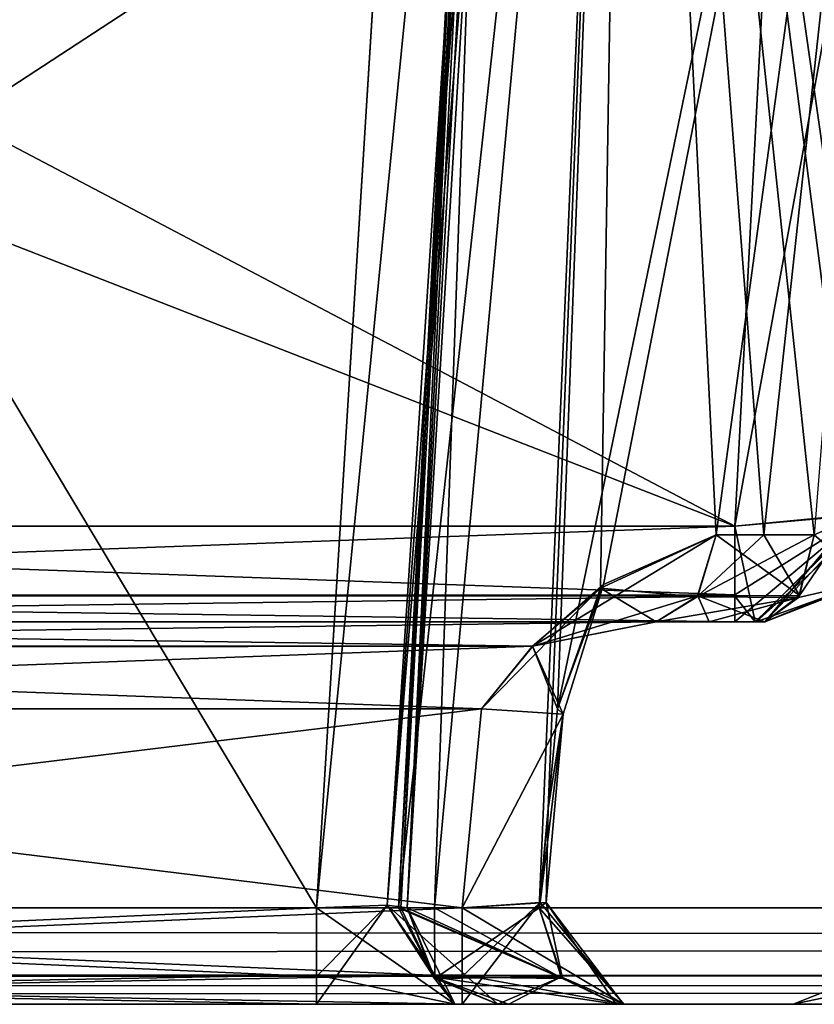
# Model space of a CAD drawing. Header units: inches. Extents: x -9.1 to 9.1, y -1.6 to 4.3.
# Tile 415 of 656: x -2.412 to -2.152, y -1.605 to -1.283. Entities that reach past the tile are written whole.
import ezdxf

# ---------------------------------------------------------------- set-up
doc = ezdxf.new("R2010")
doc.units = ezdxf.units.IN
doc.header["$LTSCALE"] = 65.185185
doc.header["$MEASUREMENT"] = 0
for name, color, linetype in [('2242', 7, 'CONTINUOUS'), ('2359', 7, 'CONTINUOUS'), ('2374', 7, 'CONTINUOUS'), ('2387', 7, 'CONTINUOUS'), ('2388', 7, 'CONTINUOUS'), ('2389', 7, 'CONTINUOUS'), ('2423', 7, 'CONTINUOUS'), ('2424', 7, 'CONTINUOUS'), ('2500', 7, 'CONTINUOUS'), ('2501', 7, 'CONTINUOUS'), ('2605', 7, 'CONTINUOUS'), ('2618', 7, 'CONTINUOUS'), ('2714', 7, 'CONTINUOUS'), ('2715', 7, 'CONTINUOUS'), ('2739', 7, 'CONTINUOUS'), ('2771', 7, 'CONTINUOUS'), ('2786', 7, 'CONTINUOUS'), ('2787', 7, 'CONTINUOUS'), ('2788', 7, 'CONTINUOUS'), ('2789', 7, 'CONTINUOUS'), ('2791', 7, 'CONTINUOUS'), ('2792', 7, 'CONTINUOUS'), ('2793', 7, 'CONTINUOUS'), ('2794', 7, 'CONTINUOUS'), ('2795', 7, 'CONTINUOUS'), ('2796', 7, 'CONTINUOUS'), ('2797', 7, 'CONTINUOUS'), ('3121', 7, 'CONTINUOUS'), ('3179', 7, 'CONTINUOUS'), ('3477', 7, 'CONTINUOUS'), ('3539', 7, 'CONTINUOUS'), ('4427', 7, 'CONTINUOUS'), ('8680', 7, 'CONTINUOUS'), ('8705', 7, 'CONTINUOUS'), ('8706', 7, 'CONTINUOUS'), ('8707', 7, 'CONTINUOUS'), ('8708', 7, 'CONTINUOUS'), ('8731', 7, 'CONTINUOUS'), ('8732', 7, 'CONTINUOUS'), ('8733', 7, 'CONTINUOUS'), ('8734', 7, 'CONTINUOUS'), ('8735', 7, 'CONTINUOUS'), ('8736', 7, 'CONTINUOUS'), ('8737', 7, 'CONTINUOUS'), ('8738', 7, 'CONTINUOUS'), ('8739', 7, 'CONTINUOUS'), ('8740', 7, 'CONTINUOUS'), ('8741', 7, 'CONTINUOUS'), ('9780', 7, 'CONTINUOUS')]:
    doc.layers.add(name, color=color, linetype=linetype)

msp = doc.modelspace()

# ---------------------------------------------------------------- linework, layer by layer
at = {"layer": '2242', "linetype": 'Continuous'}
for points in [[(-3.12257, -0.63817, 4.57874), (8.57837, -1.57343, 4.62775), (-3.08276, -0.62178, 4.57788), (-3.12257, -0.63817, 4.57874)], [(-3.08276, -0.62178, 4.57788), (8.57837, -1.57343, 4.62775), (-2.87743, -0.63817, 4.57874), (-3.08276, -0.62178, 4.57788)], [(-8.57837, -1.57343, 4.62775), (8.57837, -1.57343, 4.62775), (-8.52935, -0.63817, 4.57874), (-8.57837, -1.57343, 4.62775)], [(-8.52935, -0.63817, 4.57874), (8.57837, -1.57343, 4.62775), (-7.12257, -0.63817, 4.57874), (-8.52935, -0.63817, 4.57874)], [(-7.12257, -0.63817, 4.57874), (8.57837, -1.57343, 4.62775), (-6.87743, -0.63817, 4.57874), (-7.12257, -0.63817, 4.57874)], [(-6.87743, -0.63817, 4.57874), (8.57837, -1.57343, 4.62775), (-6.10626, -0.63866, 4.57876), (-6.87743, -0.63817, 4.57874)], [(-6.10626, -0.63866, 4.57876), (8.57837, -1.57343, 4.62775), (-5.89369, -0.63806, 4.57873), (-6.10626, -0.63866, 4.57876)], [(-5.89369, -0.63806, 4.57873), (8.57837, -1.57343, 4.62775), (-5.12257, -0.63817, 4.57874), (-5.89369, -0.63806, 4.57873)], [(-5.12257, -0.63817, 4.57874), (8.57837, -1.57343, 4.62775), (-4.87743, -0.63817, 4.57874), (-5.12257, -0.63817, 4.57874)], [(-4.87743, -0.63817, 4.57874), (8.57837, -1.57343, 4.62775), (-4.1063, -0.63817, 4.57874), (-4.87743, -0.63817, 4.57874)], [(-4.1063, -0.63817, 4.57874), (8.57837, -1.57343, 4.62775), (-3.89369, -0.63806, 4.57873), (-4.1063, -0.63817, 4.57874)], [(-3.89369, -0.63806, 4.57873), (8.57837, -1.57343, 4.62775), (-3.12257, -0.63817, 4.57874), (-3.89369, -0.63806, 4.57873)], [(-2.87743, -0.63817, 4.57874), (8.57837, -1.57343, 4.62775), (-2.1063, -0.63817, 4.57874), (-2.87743, -0.63817, 4.57874)]]:
    msp.add_3dface(points, dxfattribs=at)
at = {"layer": '2359', "linetype": 'Continuous'}
for points in [[(-2.2928, -1.2257, 4.44447), (-2.31449, -1.57343, 4.42625), (-2.8742, -0.63817, 4.47526), (-2.2928, -1.2257, 4.44447)], [(-2.8742, -0.63817, 4.47526), (-2.31449, -1.57343, 4.42625), (-2.82519, -1.57343, 4.42625), (-2.8742, -0.63817, 4.47526)]]:
    msp.add_3dface(points, dxfattribs=at)
at = {"layer": '2374', "linetype": 'Continuous'}
for points in [[(-2.31449, -1.57343, 4.42625), (-2.31451, -1.59595, 4.43473), (-2.82519, -1.57343, 4.42625), (-2.31449, -1.57343, 4.42625)], [(-2.82519, -1.57343, 4.42625), (-2.31451, -1.59595, 4.43473), (-2.82519, -1.59535, 4.43416), (-2.82519, -1.57343, 4.42625)], [(-2.31452, -1.605, 4.45621), (-2.82518, -1.605, 4.45621), (-2.82519, -1.59535, 4.43416), (-2.31452, -1.605, 4.45621)], [(-2.31451, -1.59595, 4.43473), (-2.31452, -1.605, 4.45621), (-2.82519, -1.59535, 4.43416), (-2.31451, -1.59595, 4.43473)]]:
    msp.add_3dface(points, dxfattribs=at)
at = {"layer": '2387', "linetype": 'Continuous'}
for points in [[(-2.2914, -1.57261, 4.41548), (-2.31449, -1.57343, 4.42625), (-2.24615, -0.88448, 4.45084), (-2.2914, -1.57261, 4.41548)], [(-2.24615, -0.88448, 4.45084), (-2.31449, -1.57343, 4.42625), (-2.2928, -1.2257, 4.44447), (-2.24615, -0.88448, 4.45084)], [(-2.241, -0.88343, 4.42389), (-2.26345, -1.22505, 4.40829), (-2.2914, -1.57261, 4.41548), (-2.241, -0.88343, 4.42389)], [(-2.241, -0.88343, 4.42389), (-2.2914, -1.57261, 4.41548), (-2.24615, -0.88448, 4.45084), (-2.241, -0.88343, 4.42389)], [(-2.26345, -1.22505, 4.40829), (-2.28484, -1.57343, 4.39211), (-2.2914, -1.57261, 4.41548), (-2.26345, -1.22505, 4.40829)]]:
    msp.add_3dface(points, dxfattribs=at)
at = {"layer": '2388', "linetype": 'Continuous'}
for points in [[(-2.26926, -1.605, 4.4356), (-2.31452, -1.605, 4.45621), (-2.2914, -1.57261, 4.41548), (-2.26926, -1.605, 4.4356)], [(-2.31452, -1.605, 4.45621), (-2.31451, -1.59595, 4.43473), (-2.2914, -1.57261, 4.41548), (-2.31452, -1.605, 4.45621)], [(-2.31451, -1.59595, 4.43473), (-2.31449, -1.57343, 4.42625), (-2.2914, -1.57261, 4.41548), (-2.31451, -1.59595, 4.43473)], [(-2.28484, -1.57343, 4.39211), (-2.26926, -1.605, 4.4356), (-2.2914, -1.57261, 4.41548), (-2.28484, -1.57343, 4.39211)], [(-2.26926, -1.605, 4.4356), (-2.28484, -1.57343, 4.39211), (-2.27639, -1.596, 4.39092), (-2.26926, -1.605, 4.4356)], [(-2.25518, -1.605, 4.38791), (-2.26926, -1.605, 4.4356), (-2.27639, -1.596, 4.39092), (-2.25518, -1.605, 4.38791)]]:
    msp.add_3dface(points, dxfattribs=at)
at = {"layer": '2389', "linetype": 'Continuous'}
for points in [[(-8.57831, -1.605, -4.59779), (8.57828, -1.605, -4.59779), (-5.99933, -1.605, -4.51066), (-8.57831, -1.605, -4.59779)], [(8.57828, -1.605, 4.59779), (-8.57831, -1.605, 4.59779), (5.99933, -1.605, 4.51066), (8.57828, -1.605, 4.59779)], [(5.99933, -1.605, 4.51066), (-8.57831, -1.605, 4.59779), (1.99933, -1.605, 4.51066), (5.99933, -1.605, 4.51066)], [(1.99933, -1.605, 4.51066), (-8.57831, -1.605, 4.59779), (-2.00067, -1.605, 4.51066), (1.99933, -1.605, 4.51066)], [(-2.00067, -1.605, 4.51066), (-8.57831, -1.605, 4.59779), (-2.31452, -1.605, 4.45621), (-2.00067, -1.605, 4.51066)], [(-2.31452, -1.605, 4.45621), (-8.57831, -1.605, 4.59779), (-2.82518, -1.605, 4.45621), (-2.31452, -1.605, 4.45621)], [(-5.99933, -1.605, -4.51066), (8.57828, -1.605, -4.59779), (-1.99933, -1.605, -4.51066), (-5.99933, -1.605, -4.51066)], [(-5.99933, -1.605, -4.51066), (-1.99933, -1.605, -4.51066), (-5.68548, -1.605, -4.45621), (-5.99933, -1.605, -4.51066)], [(-5.68548, -1.605, -4.45621), (-1.99933, -1.605, -4.51066), (-5.17482, -1.605, -4.45621), (-5.68548, -1.605, -4.45621)], [(-5.17482, -1.605, -4.45621), (-1.99933, -1.605, -4.51066), (-4.82518, -1.605, -4.45621), (-5.17482, -1.605, -4.45621)], [(-4.82518, -1.605, -4.45621), (-1.99933, -1.605, -4.51066), (-4.15532, -1.605, -4.45621), (-4.82518, -1.605, -4.45621)], [(-4.15532, -1.605, -4.45621), (-1.99933, -1.605, -4.51066), (-3.84468, -1.605, -4.45621), (-4.15532, -1.605, -4.45621)], [(-3.84468, -1.605, -4.45621), (-1.99933, -1.605, -4.51066), (-3.17482, -1.605, -4.45621), (-3.84468, -1.605, -4.45621)], [(-3.17482, -1.605, -4.45621), (-1.99933, -1.605, -4.51066), (-3.13242, -1.605, -4.43865), (-3.17482, -1.605, -4.45621)], [(-3.13242, -1.605, -4.43865), (-1.99933, -1.605, -4.51066), (-2.82518, -1.605, -4.45621), (-3.13242, -1.605, -4.43865)], [(-2.82518, -1.605, -4.45621), (-1.99933, -1.605, -4.51066), (-2.31452, -1.605, -4.45621), (-2.82518, -1.605, -4.45621)], [(-2.26689, -1.605, 4.1199), (-2.79522, -1.605, 4.1199), (-2.26689, -1.605, -4.1199), (-2.26689, -1.605, 4.1199)], [(-2.79522, -1.605, 4.1199), (-2.79522, -1.605, -4.1199), (-2.26689, -1.605, -4.1199), (-2.79522, -1.605, 4.1199)], [(-2.31452, -1.605, -4.45621), (-1.99933, -1.605, -4.51066), (-2.26926, -1.605, -4.4356), (-2.31452, -1.605, -4.45621)], [(-2.26926, -1.605, 4.4356), (-2.00067, -1.605, 4.51066), (-2.31452, -1.605, 4.45621), (-2.26926, -1.605, 4.4356)], [(-2.26926, -1.605, -4.4356), (-1.99933, -1.605, -4.51066), (-2.25518, -1.605, -4.38791), (-2.26926, -1.605, -4.4356)], [(-2.15871, -1.605, 4.352), (-2.00067, -1.605, 4.51066), (-2.26926, -1.605, 4.4356), (-2.15871, -1.605, 4.352)], [(-2.25518, -1.605, 4.38791), (-2.15871, -1.605, 4.352), (-2.26926, -1.605, 4.4356), (-2.25518, -1.605, 4.38791)], [(-2.21413, -1.605, 4.1512), (-2.26689, -1.605, 4.1199), (-2.21406, -1.605, -4.15134), (-2.21413, -1.605, 4.1512)], [(-2.21406, -1.605, -4.15134), (-2.26689, -1.605, 4.1199), (-2.26689, -1.605, -4.1199), (-2.21406, -1.605, -4.15134)], [(-2.25518, -1.605, -4.38791), (-1.99933, -1.605, -4.51066), (-2.25165, -1.605, -4.29664), (-2.25518, -1.605, -4.38791)], [(-2.21654, -1.605, 4.2123), (-2.15871, -1.605, 4.352), (-2.25518, -1.605, 4.38791), (-2.21654, -1.605, 4.2123)], [(-2.25169, -1.605, 4.29681), (-2.21654, -1.605, 4.2123), (-2.25518, -1.605, 4.38791), (-2.25169, -1.605, 4.29681)], [(-1.99933, -1.605, -4.51066), (-2.15871, -1.605, -4.352), (-2.25165, -1.605, -4.29664), (-1.99933, -1.605, -4.51066)], [(-2.25165, -1.605, -4.29664), (-2.15871, -1.605, -4.352), (-2.21654, -1.605, -4.2123), (-2.25165, -1.605, -4.29664)], [(-2.21654, -1.605, -4.2123), (-2.15871, -1.605, -4.352), (-2.21406, -1.605, -4.15134), (-2.21654, -1.605, -4.2123)], [(-2.21413, -1.605, 4.1512), (-2.15871, -1.605, 4.352), (-2.21654, -1.605, 4.2123), (-2.21413, -1.605, 4.1512)], [(-2.15871, -1.605, -4.352), (-2.15871, -1.605, 4.352), (-2.21413, -1.605, 4.1512), (-2.15871, -1.605, -4.352)], [(-2.15871, -1.605, -4.352), (-2.21413, -1.605, 4.1512), (-2.21406, -1.605, -4.15134), (-2.15871, -1.605, -4.352)], [(-2.15871, -1.605, -4.352), (-2.00067, -1.605, -4.19334), (-2.15871, -1.605, 4.352), (-2.15871, -1.605, -4.352)], [(-2.15871, -1.605, 4.352), (-2.00067, -1.605, -4.19334), (-1.99933, -1.605, 4.19334), (-2.15871, -1.605, 4.352)]]:
    msp.add_3dface(points, dxfattribs=at)
at = {"layer": '2423', "linetype": 'Continuous'}
msp.add_3dface([(-2.15871, -1.605, -4.352), (-1.99933, -1.605, -4.51066), (-2.13806, -1.59676, -4.352), (-2.15871, -1.605, -4.352)], dxfattribs=at)
at = {"layer": '2424', "linetype": 'Continuous'}
for points in [[(-2.00067, -1.605, -4.19334), (-2.15871, -1.605, -4.352), (-2.0228, -1.57657, -4.22528), (-2.00067, -1.605, -4.19334)], [(-2.15871, -1.605, -4.352), (-2.13806, -1.59676, -4.352), (-2.0228, -1.57657, -4.22528), (-2.15871, -1.605, -4.352)]]:
    msp.add_3dface(points, dxfattribs=at)
at = {"layer": '2500', "linetype": 'Continuous'}
for points in [[(-2.00067, -1.605, 4.51066), (-2.15871, -1.605, 4.352), (-2.0228, -1.57657, 4.47872), (-2.00067, -1.605, 4.51066)], [(-2.0228, -1.57657, 4.47872), (-2.15871, -1.605, 4.352), (-2.13806, -1.59676, 4.352), (-2.0228, -1.57657, 4.47872)]]:
    msp.add_3dface(points, dxfattribs=at)
at = {"layer": '2501', "linetype": 'Continuous'}
msp.add_3dface([(-2.15871, -1.605, 4.352), (-1.99933, -1.605, 4.19334), (-2.13806, -1.59676, 4.352), (-2.15871, -1.605, 4.352)], dxfattribs=at)
at = {"layer": '2605', "linetype": 'Continuous'}
for points in [[(-2.8742, -0.63817, -4.47526), (-2.82519, -1.57343, -4.42625), (-2.1063, -0.63817, -4.47526), (-2.8742, -0.63817, -4.47526)], [(-2.1063, -0.63817, -4.47526), (-2.82519, -1.57343, -4.42625), (-2.2518, -0.84517, -4.46441), (-2.1063, -0.63817, -4.47526)], [(-2.82519, -1.57343, -4.42625), (-2.26973, -0.88351, -4.4624), (-2.2518, -0.84517, -4.46441), (-2.82519, -1.57343, -4.42625)], [(-2.82519, -1.57343, -4.42625), (-2.29278, -1.22575, -4.44447), (-2.26973, -0.88351, -4.4624), (-2.82519, -1.57343, -4.42625)], [(-2.82519, -1.57343, -4.42625), (-2.31451, -1.57343, -4.42625), (-2.29278, -1.22575, -4.44447), (-2.82519, -1.57343, -4.42625)]]:
    msp.add_3dface(points, dxfattribs=at)
at = {"layer": '2618', "linetype": 'Continuous'}
for points in [[(-1.8937, -0.63817, -4.57874), (-8.57837, -1.57343, -4.62775), (-1.93714, -0.6183, -4.5777), (-1.8937, -0.63817, -4.57874)], [(-1.93714, -0.6183, -4.5777), (-8.57837, -1.57343, -4.62775), (-2.10631, -0.63806, -4.57873), (-1.93714, -0.6183, -4.5777)], [(3.12257, -0.63817, -4.57874), (-8.57837, -1.57343, -4.62775), (3.08276, -0.62178, -4.57788), (3.12257, -0.63817, -4.57874)], [(3.08276, -0.62178, -4.57788), (-8.57837, -1.57343, -4.62775), (2.87743, -0.63817, -4.57874), (3.08276, -0.62178, -4.57788)], [(6.1063, -0.63817, -4.57874), (-8.57837, -1.57343, -4.62775), (5.89369, -0.63806, -4.57873), (6.1063, -0.63817, -4.57874)], [(5.89369, -0.63806, -4.57873), (-8.57837, -1.57343, -4.62775), (5.12257, -0.63817, -4.57874), (5.89369, -0.63806, -4.57873)], [(4.1063, -0.63817, -4.57874), (-8.57837, -1.57343, -4.62775), (3.89369, -0.63806, -4.57873), (4.1063, -0.63817, -4.57874)], [(3.89369, -0.63806, -4.57873), (-8.57837, -1.57343, -4.62775), (3.12257, -0.63817, -4.57874), (3.89369, -0.63806, -4.57873)], [(2.1063, -0.63817, -4.57874), (-8.57837, -1.57343, -4.62775), (1.89369, -0.63806, -4.57873), (2.1063, -0.63817, -4.57874)], [(1.89369, -0.63806, -4.57873), (-8.57837, -1.57343, -4.62775), (-1.8937, -0.63817, -4.57874), (1.89369, -0.63806, -4.57873)], [(-2.10631, -0.63806, -4.57873), (-8.57837, -1.57343, -4.62775), (-2.87743, -0.63817, -4.57874), (-2.10631, -0.63806, -4.57873)], [(8.57837, -1.57343, -4.62775), (-8.57837, -1.57343, -4.62775), (8.52935, -0.63817, -4.57874), (8.57837, -1.57343, -4.62775)], [(8.52935, -0.63817, -4.57874), (-8.57837, -1.57343, -4.62775), (7.12257, -0.63817, -4.57874), (8.52935, -0.63817, -4.57874)], [(7.12257, -0.63817, -4.57874), (-8.57837, -1.57343, -4.62775), (6.87743, -0.63817, -4.57874), (7.12257, -0.63817, -4.57874)], [(6.87743, -0.63817, -4.57874), (-8.57837, -1.57343, -4.62775), (6.1063, -0.63817, -4.57874), (6.87743, -0.63817, -4.57874)], [(5.12257, -0.63817, -4.57874), (-8.57837, -1.57343, -4.62775), (4.87743, -0.63817, -4.57874), (5.12257, -0.63817, -4.57874)], [(4.87743, -0.63817, -4.57874), (-8.57837, -1.57343, -4.62775), (4.1063, -0.63817, -4.57874), (4.87743, -0.63817, -4.57874)], [(2.87743, -0.63817, -4.57874), (-8.57837, -1.57343, -4.62775), (2.1063, -0.63817, -4.57874), (2.87743, -0.63817, -4.57874)]]:
    msp.add_3dface(points, dxfattribs=at)
at = {"layer": '2714', "linetype": 'Continuous'}
for points in [[(-2.8031, -1.48, 3.86955), (-2.8031, -1.48, 4.11649), (-2.20346, -1.48, 4.11649), (-2.8031, -1.48, 3.86955)], [(-2.18616, -1.48, 4.10259), (-2.8031, -1.48, 3.86955), (-2.20346, -1.48, 4.11649), (-2.18616, -1.48, 4.10259)], [(-2.8031, -1.48, 3.86955), (-2.18616, -1.48, 4.10259), (-2.17772, -1.48, 3.86955), (-2.8031, -1.48, 3.86955)], [(-2.18616, -1.48, 4.10259), (-2.16791, -1.48, 4.08996), (-2.17772, -1.48, 3.86955), (-2.18616, -1.48, 4.10259)], [(-2.17772, -1.48, 3.86955), (-2.16791, -1.48, 4.08996), (-2.17105, -1.48, 3.87237), (-2.17772, -1.48, 3.86955)], [(-2.17105, -1.48, 3.87237), (-2.16791, -1.48, 4.08996), (-2.16791, -1.48, 3.88012), (-2.17105, -1.48, 3.87237)]]:
    msp.add_3dface(points, dxfattribs=at)
at = {"layer": '2715', "linetype": 'Continuous'}
for points in [[(-2.17772, -1.48, -3.86955), (-2.20346, -1.48, -4.11649), (-2.8031, -1.48, -4.11649), (-2.17772, -1.48, -3.86955)], [(-2.8031, -1.48, -3.86955), (-2.17772, -1.48, -3.86955), (-2.8031, -1.48, -4.11649), (-2.8031, -1.48, -3.86955)], [(-2.20346, -1.48, -4.11649), (-2.17772, -1.48, -3.86955), (-2.18616, -1.48, -4.10259), (-2.20346, -1.48, -4.11649)], [(-2.17071, -1.48, -3.87269), (-2.16791, -1.48, -3.88012), (-2.18616, -1.48, -4.10259), (-2.17071, -1.48, -3.87269)], [(-2.18616, -1.48, -4.10259), (-2.16791, -1.48, -3.88012), (-2.16791, -1.48, -4.08996), (-2.18616, -1.48, -4.10259)], [(-2.17772, -1.48, -3.86955), (-2.17071, -1.48, -3.87269), (-2.18616, -1.48, -4.10259), (-2.17772, -1.48, -3.86955)]]:
    msp.add_3dface(points, dxfattribs=at)
at = {"layer": '2739', "linetype": 'Continuous'}
for points in [[(-2.78933, -1.21031, 3.72686), (-2.17772, -1.44873, 3.82319), (-2.77139, -1.13627, 3.69695), (-2.78933, -1.21031, 3.72686)], [(-2.77139, -1.13627, 3.69695), (-2.17772, -1.44873, 3.82319), (-2.16135, -1.13627, 3.69695), (-2.77139, -1.13627, 3.69695)], [(-2.80278, -1.44873, 3.82319), (-2.17772, -1.44873, 3.82319), (-2.78933, -1.21031, 3.72686), (-2.80278, -1.44873, 3.82319)]]:
    msp.add_3dface(points, dxfattribs=at)
at = {"layer": '2771', "linetype": 'Continuous'}
for points in [[(-2.79863, -1.50843, 4.14645), (-2.79523, -1.57343, 4.14986), (-2.26689, -1.57343, 4.14986), (-2.79863, -1.50843, 4.14645)], [(-2.79863, -1.50843, 4.14645), (-2.26689, -1.57343, 4.14986), (-2.26056, -1.50843, 4.14645), (-2.79863, -1.50843, 4.14645)]]:
    msp.add_3dface(points, dxfattribs=at)
at = {"layer": '2786', "linetype": 'Continuous'}
for points in [[(-2.79523, -1.57343, 4.14986), (-2.79523, -1.59595, 4.14137), (-2.26689, -1.57343, 4.14986), (-2.79523, -1.57343, 4.14986)], [(-2.79523, -1.59595, 4.14137), (-2.26689, -1.59535, 4.14194), (-2.26689, -1.57343, 4.14986), (-2.79523, -1.59595, 4.14137)], [(-2.79523, -1.59595, 4.14137), (-2.79522, -1.605, 4.1199), (-2.26689, -1.59535, 4.14194), (-2.79523, -1.59595, 4.14137)], [(-2.79522, -1.605, 4.1199), (-2.26689, -1.605, 4.1199), (-2.26689, -1.59535, 4.14194), (-2.79522, -1.605, 4.1199)]]:
    msp.add_3dface(points, dxfattribs=at)
at = {"layer": '2787', "linetype": 'Continuous'}
for points in [[(-2.26689, -1.57343, 4.14986), (-2.21413, -1.605, 4.1512), (-2.23942, -1.57174, 4.16729), (-2.26689, -1.57343, 4.14986)], [(-2.23406, -1.59657, 4.20099), (-2.24171, -1.57343, 4.19606), (-2.23942, -1.57174, 4.16729), (-2.23406, -1.59657, 4.20099)], [(-2.21413, -1.605, 4.1512), (-2.21654, -1.605, 4.2123), (-2.23942, -1.57174, 4.16729), (-2.21413, -1.605, 4.1512)], [(-2.21654, -1.605, 4.2123), (-2.23406, -1.59657, 4.20099), (-2.23942, -1.57174, 4.16729), (-2.21654, -1.605, 4.2123)], [(-2.26689, -1.59535, 4.14194), (-2.21413, -1.605, 4.1512), (-2.26689, -1.57343, 4.14986), (-2.26689, -1.59535, 4.14194)], [(-2.26689, -1.605, 4.1199), (-2.21413, -1.605, 4.1512), (-2.26689, -1.59535, 4.14194), (-2.26689, -1.605, 4.1199)]]:
    msp.add_3dface(points, dxfattribs=at)
at = {"layer": '2788', "linetype": 'Continuous'}
for points in [[(-2.28765, -1.57343, 4.352), (-2.27593, -1.57343, 4.27071), (-2.23406, -1.59657, 4.20099), (-2.28765, -1.57343, 4.352)], [(-2.28695, -1.57343, 4.3721), (-2.28765, -1.57343, 4.352), (-2.23406, -1.59657, 4.20099), (-2.28695, -1.57343, 4.3721)], [(-2.28484, -1.57343, 4.39211), (-2.28695, -1.57343, 4.3721), (-2.23406, -1.59657, 4.20099), (-2.28484, -1.57343, 4.39211)], [(-2.27639, -1.596, 4.39092), (-2.28484, -1.57343, 4.39211), (-2.23406, -1.59657, 4.20099), (-2.27639, -1.596, 4.39092)], [(-2.27593, -1.57343, 4.27071), (-2.24171, -1.57343, 4.19606), (-2.23406, -1.59657, 4.20099), (-2.27593, -1.57343, 4.27071)], [(-2.21654, -1.605, 4.2123), (-2.25169, -1.605, 4.29681), (-2.27639, -1.596, 4.39092), (-2.21654, -1.605, 4.2123)], [(-2.21654, -1.605, 4.2123), (-2.27639, -1.596, 4.39092), (-2.23406, -1.59657, 4.20099), (-2.21654, -1.605, 4.2123)], [(-2.25169, -1.605, 4.29681), (-2.25518, -1.605, 4.38791), (-2.27639, -1.596, 4.39092), (-2.25169, -1.605, 4.29681)]]:
    msp.add_3dface(points, dxfattribs=at)
at = {"layer": '2789', "linetype": 'Continuous'}
for points in [[(-2.27593, -1.57343, 4.27071), (-2.28765, -1.57343, 4.352), (-2.21216, -0.88343, 4.21696), (-2.27593, -1.57343, 4.27071)], [(-2.21216, -0.88343, 4.21696), (-2.28765, -1.57343, 4.352), (-2.25149, -0.88343, 4.352), (-2.21216, -0.88343, 4.21696)], [(-2.25149, -0.88343, 4.352), (-2.28765, -1.57343, 4.352), (-2.28695, -1.57343, 4.3721), (-2.25149, -0.88343, 4.352)], [(-2.28484, -1.57343, 4.39211), (-2.25149, -0.88343, 4.352), (-2.28695, -1.57343, 4.3721), (-2.28484, -1.57343, 4.39211)], [(-2.24885, -0.88343, 4.38832), (-2.25149, -0.88343, 4.352), (-2.28484, -1.57343, 4.39211), (-2.24885, -0.88343, 4.38832)], [(-2.26345, -1.22505, 4.40829), (-2.24885, -0.88343, 4.38832), (-2.28484, -1.57343, 4.39211), (-2.26345, -1.22505, 4.40829)], [(-2.24171, -1.57343, 4.19606), (-2.27593, -1.57343, 4.27071), (-2.21216, -0.88343, 4.21696), (-2.24171, -1.57343, 4.19606)], [(-2.23873, -1.54096, 4.1946), (-2.24171, -1.57343, 4.19606), (-2.21216, -0.88343, 4.21696), (-2.23873, -1.54096, 4.1946)], [(-2.23572, -1.50843, 4.19315), (-2.23873, -1.54096, 4.1946), (-2.21216, -0.88343, 4.21696), (-2.23572, -1.50843, 4.19315)], [(-2.22064, -1.46779, 4.17619), (-2.23572, -1.50843, 4.19315), (-2.10647, -0.88343, 4.12416), (-2.22064, -1.46779, 4.17619)], [(-2.10647, -0.88343, 4.12416), (-2.23572, -1.50843, 4.19315), (-2.21216, -0.88343, 4.21696), (-2.10647, -0.88343, 4.12416)], [(-2.18387, -1.45157, 4.13916), (-2.22064, -1.46779, 4.17619), (-2.10647, -0.88343, 4.12416), (-2.18387, -1.45157, 4.13916)], [(-2.16824, -1.45157, 4.1266), (-2.18387, -1.45157, 4.13916), (-2.10647, -0.88343, 4.12416), (-2.16824, -1.45157, 4.1266)], [(-2.15174, -1.45157, 4.11518), (-2.16824, -1.45157, 4.1266), (-2.10647, -0.88343, 4.12416), (-2.15174, -1.45157, 4.11518)]]:
    msp.add_3dface(points, dxfattribs=at)
at = {"layer": '2791', "linetype": 'Continuous'}
for points in [[(-2.26056, -1.50843, 4.14645), (-2.26689, -1.57343, 4.14986), (-2.23384, -1.51019, 4.16317), (-2.26056, -1.50843, 4.14645)], [(-2.23873, -1.54096, 4.1946), (-2.23572, -1.50843, 4.19315), (-2.23384, -1.51019, 4.16317), (-2.23873, -1.54096, 4.1946)], [(-2.26689, -1.57343, 4.14986), (-2.23942, -1.57174, 4.16729), (-2.23384, -1.51019, 4.16317), (-2.26689, -1.57343, 4.14986)], [(-2.23942, -1.57174, 4.16729), (-2.23873, -1.54096, 4.1946), (-2.23384, -1.51019, 4.16317), (-2.23942, -1.57174, 4.16729)], [(-2.24171, -1.57343, 4.19606), (-2.23873, -1.54096, 4.1946), (-2.23942, -1.57174, 4.16729), (-2.24171, -1.57343, 4.19606)]]:
    msp.add_3dface(points, dxfattribs=at)
at = {"layer": '2792', "linetype": 'Continuous'}
for points in [[(-2.18387, -1.45157, 4.13916), (-2.18979, -1.47152, 4.13231), (-2.24376, -1.48795, 4.13683), (-2.18387, -1.45157, 4.13916)], [(-2.22064, -1.46779, 4.17619), (-2.18387, -1.45157, 4.13916), (-2.24376, -1.48795, 4.13683), (-2.22064, -1.46779, 4.17619)], [(-2.26056, -1.50843, 4.14645), (-2.22064, -1.46779, 4.17619), (-2.24376, -1.48795, 4.13683), (-2.26056, -1.50843, 4.14645)], [(-2.22064, -1.46779, 4.17619), (-2.26056, -1.50843, 4.14645), (-2.23384, -1.51019, 4.16317), (-2.22064, -1.46779, 4.17619)], [(-2.23572, -1.50843, 4.19315), (-2.22064, -1.46779, 4.17619), (-2.23384, -1.51019, 4.16317), (-2.23572, -1.50843, 4.19315)], [(-2.18979, -1.47152, 4.13231), (-2.20346, -1.48, 4.11649), (-2.24376, -1.48795, 4.13683), (-2.18979, -1.47152, 4.13231)]]:
    msp.add_3dface(points, dxfattribs=at)
at = {"layer": '2793', "linetype": 'Continuous'}
for points in [[(-2.18979, -1.47152, 4.13231), (-2.18387, -1.45157, 4.13916), (-2.15659, -1.47145, 4.10762), (-2.18979, -1.47152, 4.13231)], [(-2.18387, -1.45157, 4.13916), (-2.16824, -1.45157, 4.1266), (-2.15659, -1.47145, 4.10762), (-2.18387, -1.45157, 4.13916)], [(-2.16824, -1.45157, 4.1266), (-2.15174, -1.45157, 4.11518), (-2.15659, -1.47145, 4.10762), (-2.16824, -1.45157, 4.1266)], [(-2.18616, -1.48, 4.10259), (-2.20346, -1.48, 4.11649), (-2.18979, -1.47152, 4.13231), (-2.18616, -1.48, 4.10259)], [(-2.16791, -1.48, 4.08996), (-2.18979, -1.47152, 4.13231), (-2.15659, -1.47145, 4.10762), (-2.16791, -1.48, 4.08996)], [(-2.16791, -1.48, 4.08996), (-2.18616, -1.48, 4.10259), (-2.18979, -1.47152, 4.13231), (-2.16791, -1.48, 4.08996)]]:
    msp.add_3dface(points, dxfattribs=at)
at = {"layer": '2794', "linetype": 'Continuous'}
for points in [[(-2.16791, -1.48, 4.08996), (-2.15659, -1.47145, 4.10762), (-2.13923, -1.44595, 4.10795), (-2.16791, -1.48, 4.08996)], [(-2.16791, -1.48, 4.08996), (-2.13923, -1.44595, 4.10795), (-2.13324, -1.46603, 4.08191), (-2.16791, -1.48, 4.08996)], [(-2.15659, -1.47145, 4.10762), (-2.15174, -1.45157, 4.11518), (-2.13923, -1.44595, 4.10795), (-2.15659, -1.47145, 4.10762)]]:
    msp.add_3dface(points, dxfattribs=at)
at = {"layer": '2795', "linetype": 'Continuous'}
for points in [[(-2.16791, -1.48, 3.88012), (-2.13324, -1.46603, 4.08191), (-2.13298, -1.46578, 3.88012), (-2.16791, -1.48, 3.88012)], [(-2.16791, -1.48, 3.88012), (-2.16791, -1.48, 4.08996), (-2.13324, -1.46603, 4.08191), (-2.16791, -1.48, 3.88012)]]:
    msp.add_3dface(points, dxfattribs=at)
at = {"layer": '2796', "linetype": 'Continuous'}
for points in [[(-2.17772, -1.44873, 3.82319), (-2.17105, -1.48, 3.87237), (-2.13468, -1.44463, 3.84127), (-2.17772, -1.44873, 3.82319)], [(-2.17105, -1.48, 3.87237), (-2.16791, -1.48, 3.88012), (-2.13468, -1.44463, 3.84127), (-2.17105, -1.48, 3.87237)], [(-2.16791, -1.48, 3.88012), (-2.13298, -1.46578, 3.88012), (-2.13468, -1.44463, 3.84127), (-2.16791, -1.48, 3.88012)], [(-2.17772, -1.47163, 3.84185), (-2.17105, -1.48, 3.87237), (-2.17772, -1.44873, 3.82319), (-2.17772, -1.47163, 3.84185)], [(-2.17772, -1.48, 3.86955), (-2.17105, -1.48, 3.87237), (-2.17772, -1.47163, 3.84185), (-2.17772, -1.48, 3.86955)]]:
    msp.add_3dface(points, dxfattribs=at)
at = {"layer": '2797', "linetype": 'Continuous'}
for points in [[(-2.17772, -1.47163, 3.84185), (-2.17772, -1.44873, 3.82319), (-2.80294, -1.47145, 3.84159), (-2.17772, -1.47163, 3.84185)], [(-2.80294, -1.47145, 3.84159), (-2.17772, -1.44873, 3.82319), (-2.80278, -1.44873, 3.82319), (-2.80294, -1.47145, 3.84159)], [(-2.8031, -1.48, 3.86955), (-2.17772, -1.47163, 3.84185), (-2.80294, -1.47145, 3.84159), (-2.8031, -1.48, 3.86955)], [(-2.8031, -1.48, 3.86955), (-2.17772, -1.48, 3.86955), (-2.17772, -1.47163, 3.84185), (-2.8031, -1.48, 3.86955)]]:
    msp.add_3dface(points, dxfattribs=at)
at = {"layer": '3121', "linetype": 'Continuous'}
for points in [[(-8.57837, -1.59535, -4.61984), (-8.57837, -1.57343, -4.62775), (8.57837, -1.59595, -4.61927), (-8.57837, -1.59535, -4.61984)], [(8.57837, -1.59595, -4.61927), (-8.57837, -1.57343, -4.62775), (8.57837, -1.57343, -4.62775), (8.57837, -1.59595, -4.61927)], [(8.57828, -1.605, -4.59779), (-8.57831, -1.605, -4.59779), (-8.57837, -1.59535, -4.61984), (8.57828, -1.605, -4.59779)], [(8.57828, -1.605, -4.59779), (-8.57837, -1.59535, -4.61984), (8.57837, -1.59595, -4.61927), (8.57828, -1.605, -4.59779)]]:
    msp.add_3dface(points, dxfattribs=at)
at = {"layer": '3179', "linetype": 'Continuous'}
for points in [[(8.57837, -1.57343, 4.62775), (-8.57837, -1.57343, 4.62775), (-8.57837, -1.59595, 4.61927), (8.57837, -1.57343, 4.62775)], [(8.57837, -1.59535, 4.61984), (8.57837, -1.57343, 4.62775), (-8.57837, -1.59595, 4.61927), (8.57837, -1.59535, 4.61984)], [(-8.57831, -1.605, 4.59779), (8.57837, -1.59535, 4.61984), (-8.57837, -1.59595, 4.61927), (-8.57831, -1.605, 4.59779)], [(-8.57831, -1.605, 4.59779), (8.57828, -1.605, 4.59779), (8.57837, -1.59535, 4.61984), (-8.57831, -1.605, 4.59779)]]:
    msp.add_3dface(points, dxfattribs=at)
at = {"layer": '3477', "linetype": 'Continuous'}
for points in [[(-2.26056, -1.50843, -4.14645), (-2.79523, -1.57343, -4.14986), (-2.79863, -1.50843, -4.14645), (-2.26056, -1.50843, -4.14645)], [(-2.26689, -1.57343, -4.14986), (-2.79523, -1.57343, -4.14986), (-2.26056, -1.50843, -4.14645), (-2.26689, -1.57343, -4.14986)]]:
    msp.add_3dface(points, dxfattribs=at)
at = {"layer": '3539', "linetype": 'Continuous'}
for points in [[(-2.80278, -1.44873, -3.82319), (-2.77139, -1.13627, -3.69695), (-2.17772, -1.44873, -3.82319), (-2.80278, -1.44873, -3.82319)], [(-2.17772, -1.44873, -3.82319), (-2.77139, -1.13627, -3.69695), (-2.16135, -1.13627, -3.69695), (-2.17772, -1.44873, -3.82319)]]:
    msp.add_3dface(points, dxfattribs=at)
at = {"layer": '4427', "linetype": 'Continuous'}
for points in [[(-2.16135, -1.13627, 3.69695), (-2.13468, -1.44463, 3.84127), (-2.11876, -1.13152, 3.71422), (-2.16135, -1.13627, 3.69695)], [(-2.17772, -1.44873, 3.82319), (-2.13468, -1.44463, 3.84127), (-2.16135, -1.13627, 3.69695), (-2.17772, -1.44873, 3.82319)]]:
    msp.add_3dface(points, dxfattribs=at)
at = {"layer": '8680', "linetype": 'Continuous'}
for points in [[(-2.28695, -1.57343, -4.3721), (-2.28765, -1.57343, -4.352), (-2.24885, -0.88343, -4.38832), (-2.28695, -1.57343, -4.3721)], [(-2.24885, -0.88343, -4.38832), (-2.28765, -1.57343, -4.352), (-2.25149, -0.88343, -4.352), (-2.24885, -0.88343, -4.38832)], [(-2.25149, -0.88343, -4.352), (-2.28765, -1.57343, -4.352), (-2.27593, -1.57343, -4.27071), (-2.25149, -0.88343, -4.352)], [(-2.28484, -1.57343, -4.39211), (-2.28695, -1.57343, -4.3721), (-2.24885, -0.88343, -4.38832), (-2.28484, -1.57343, -4.39211)], [(-2.26345, -1.22505, -4.40829), (-2.28484, -1.57343, -4.39211), (-2.24885, -0.88343, -4.38832), (-2.26345, -1.22505, -4.40829)], [(-2.21216, -0.88343, -4.21696), (-2.25149, -0.88343, -4.352), (-2.27593, -1.57343, -4.27071), (-2.21216, -0.88343, -4.21696)], [(-2.24171, -1.57343, -4.19606), (-2.21216, -0.88343, -4.21696), (-2.27593, -1.57343, -4.27071), (-2.24171, -1.57343, -4.19606)], [(-2.23873, -1.54096, -4.1946), (-2.21216, -0.88343, -4.21696), (-2.24171, -1.57343, -4.19606), (-2.23873, -1.54096, -4.1946)], [(-2.23572, -1.50843, -4.19315), (-2.21216, -0.88343, -4.21696), (-2.23873, -1.54096, -4.1946), (-2.23572, -1.50843, -4.19315)], [(-2.22166, -1.46905, -4.17737), (-2.21216, -0.88343, -4.21696), (-2.23572, -1.50843, -4.19315), (-2.22166, -1.46905, -4.17737)], [(-2.18387, -1.45157, -4.13916), (-2.21216, -0.88343, -4.21696), (-2.22166, -1.46905, -4.17737), (-2.18387, -1.45157, -4.13916)], [(-2.18387, -1.45157, -4.13916), (-2.16824, -1.45157, -4.1266), (-2.21216, -0.88343, -4.21696), (-2.18387, -1.45157, -4.13916)], [(-2.16824, -1.45157, -4.1266), (-2.15174, -1.45157, -4.11518), (-2.21216, -0.88343, -4.21696), (-2.16824, -1.45157, -4.1266)], [(-2.21216, -0.88343, -4.21696), (-2.15174, -1.45157, -4.11518), (-2.13931, -1.44611, -4.10799), (-2.21216, -0.88343, -4.21696)], [(-2.12013, -1.15839, -4.11478), (-2.21216, -0.88343, -4.21696), (-2.13365, -1.43262, -4.10565), (-2.12013, -1.15839, -4.11478)], [(-2.13365, -1.43262, -4.10565), (-2.21216, -0.88343, -4.21696), (-2.13931, -1.44611, -4.10799), (-2.13365, -1.43262, -4.10565)]]:
    msp.add_3dface(points, dxfattribs=at)
at = {"layer": '8705', "linetype": 'Continuous'}
for points in [[(-2.13931, -1.44611, -4.10799), (-2.15174, -1.45157, -4.11518), (-2.1341, -1.46684, -4.08209), (-2.13931, -1.44611, -4.10799)], [(-2.15174, -1.45157, -4.11518), (-2.15694, -1.47205, -4.10708), (-2.1341, -1.46684, -4.08209), (-2.15174, -1.45157, -4.11518)], [(-2.15694, -1.47205, -4.10708), (-2.16791, -1.48, -4.08996), (-2.1341, -1.46684, -4.08209), (-2.15694, -1.47205, -4.10708)]]:
    msp.add_3dface(points, dxfattribs=at)
at = {"layer": '8706', "linetype": 'Continuous'}
for points in [[(-2.16791, -1.48, -3.88012), (-2.13407, -1.46681, -3.88012), (-2.16791, -1.48, -4.08996), (-2.16791, -1.48, -3.88012)], [(-2.16791, -1.48, -4.08996), (-2.13407, -1.46681, -3.88012), (-2.1341, -1.46684, -4.08209), (-2.16791, -1.48, -4.08996)]]:
    msp.add_3dface(points, dxfattribs=at)
at = {"layer": '8707', "linetype": 'Continuous'}
for points in [[(-2.13609, -1.44503, -3.8399), (-2.11798, -1.43262, -3.88012), (-2.17071, -1.48, -3.87269), (-2.13609, -1.44503, -3.8399)], [(-2.11798, -1.43262, -3.88012), (-2.13407, -1.46681, -3.88012), (-2.17071, -1.48, -3.87269), (-2.11798, -1.43262, -3.88012)], [(-2.17772, -1.44873, -3.82319), (-2.13609, -1.44503, -3.8399), (-2.17772, -1.47124, -3.84128), (-2.17772, -1.44873, -3.82319)], [(-2.17772, -1.47124, -3.84128), (-2.13609, -1.44503, -3.8399), (-2.17772, -1.48, -3.86955), (-2.17772, -1.47124, -3.84128)], [(-2.17772, -1.48, -3.86955), (-2.13609, -1.44503, -3.8399), (-2.17071, -1.48, -3.87269), (-2.17772, -1.48, -3.86955)], [(-2.13407, -1.46681, -3.88012), (-2.16791, -1.48, -3.88012), (-2.17071, -1.48, -3.87269), (-2.13407, -1.46681, -3.88012)]]:
    msp.add_3dface(points, dxfattribs=at)
at = {"layer": '8708', "linetype": 'Continuous'}
for points in [[(-2.17772, -1.44873, -3.82319), (-2.16135, -1.13627, -3.69695), (-2.12003, -1.13194, -3.71303), (-2.17772, -1.44873, -3.82319)], [(-2.17772, -1.44873, -3.82319), (-2.12003, -1.13194, -3.71303), (-2.13609, -1.44503, -3.8399), (-2.17772, -1.44873, -3.82319)]]:
    msp.add_3dface(points, dxfattribs=at)
at = {"layer": '8731', "linetype": 'Continuous'}
for points in [[(-2.26689, -1.57343, -4.14986), (-2.26689, -1.59595, -4.14137), (-2.79523, -1.57343, -4.14986), (-2.26689, -1.57343, -4.14986)], [(-2.79523, -1.57343, -4.14986), (-2.26689, -1.59595, -4.14137), (-2.79523, -1.59535, -4.14194), (-2.79523, -1.57343, -4.14986)], [(-2.26689, -1.605, -4.1199), (-2.79522, -1.605, -4.1199), (-2.79523, -1.59535, -4.14194), (-2.26689, -1.605, -4.1199)], [(-2.26689, -1.59595, -4.14137), (-2.26689, -1.605, -4.1199), (-2.79523, -1.59535, -4.14194), (-2.26689, -1.59595, -4.14137)]]:
    msp.add_3dface(points, dxfattribs=at)
at = {"layer": '8732', "linetype": 'Continuous'}
for points in [[(-2.21406, -1.605, -4.15134), (-2.26689, -1.605, -4.1199), (-2.24136, -1.57174, -4.16369), (-2.21406, -1.605, -4.15134)], [(-2.26689, -1.605, -4.1199), (-2.26689, -1.59595, -4.14137), (-2.24136, -1.57174, -4.16369), (-2.26689, -1.605, -4.1199)], [(-2.26689, -1.59595, -4.14137), (-2.26689, -1.57343, -4.14986), (-2.24136, -1.57174, -4.16369), (-2.26689, -1.59595, -4.14137)], [(-2.24171, -1.57343, -4.19606), (-2.21406, -1.605, -4.15134), (-2.24136, -1.57174, -4.16369), (-2.24171, -1.57343, -4.19606)], [(-2.21406, -1.605, -4.15134), (-2.24171, -1.57343, -4.19606), (-2.23455, -1.59599, -4.20068), (-2.21406, -1.605, -4.15134)], [(-2.21654, -1.605, -4.2123), (-2.21406, -1.605, -4.15134), (-2.23455, -1.59599, -4.20068), (-2.21654, -1.605, -4.2123)]]:
    msp.add_3dface(points, dxfattribs=at)
at = {"layer": '8733', "linetype": 'Continuous'}
for points in [[(-2.28765, -1.57343, -4.352), (-2.28695, -1.57343, -4.3721), (-2.27583, -1.59656, -4.39084), (-2.28765, -1.57343, -4.352)], [(-2.27593, -1.57343, -4.27071), (-2.28765, -1.57343, -4.352), (-2.27583, -1.59656, -4.39084), (-2.27593, -1.57343, -4.27071)], [(-2.28695, -1.57343, -4.3721), (-2.28484, -1.57343, -4.39211), (-2.27583, -1.59656, -4.39084), (-2.28695, -1.57343, -4.3721)], [(-2.24171, -1.57343, -4.19606), (-2.27593, -1.57343, -4.27071), (-2.27583, -1.59656, -4.39084), (-2.24171, -1.57343, -4.19606)], [(-2.23455, -1.59599, -4.20068), (-2.24171, -1.57343, -4.19606), (-2.27583, -1.59656, -4.39084), (-2.23455, -1.59599, -4.20068)], [(-2.25518, -1.605, -4.38791), (-2.23455, -1.59599, -4.20068), (-2.27583, -1.59656, -4.39084), (-2.25518, -1.605, -4.38791)], [(-2.25518, -1.605, -4.38791), (-2.25165, -1.605, -4.29664), (-2.23455, -1.59599, -4.20068), (-2.25518, -1.605, -4.38791)], [(-2.25165, -1.605, -4.29664), (-2.21654, -1.605, -4.2123), (-2.23455, -1.59599, -4.20068), (-2.25165, -1.605, -4.29664)]]:
    msp.add_3dface(points, dxfattribs=at)
at = {"layer": '8734', "linetype": 'Continuous'}
for points in [[(-2.31451, -1.57343, -4.42625), (-2.26926, -1.605, -4.4356), (-2.29138, -1.57264, -4.41545), (-2.31451, -1.57343, -4.42625)], [(-2.26926, -1.605, -4.4356), (-2.25518, -1.605, -4.38791), (-2.29138, -1.57264, -4.41545), (-2.26926, -1.605, -4.4356)], [(-2.25518, -1.605, -4.38791), (-2.27583, -1.59656, -4.39084), (-2.29138, -1.57264, -4.41545), (-2.25518, -1.605, -4.38791)], [(-2.27583, -1.59656, -4.39084), (-2.28484, -1.57343, -4.39211), (-2.29138, -1.57264, -4.41545), (-2.27583, -1.59656, -4.39084)], [(-2.31451, -1.59535, -4.43416), (-2.26926, -1.605, -4.4356), (-2.31451, -1.57343, -4.42625), (-2.31451, -1.59535, -4.43416)], [(-2.31452, -1.605, -4.45621), (-2.26926, -1.605, -4.4356), (-2.31451, -1.59535, -4.43416), (-2.31452, -1.605, -4.45621)]]:
    msp.add_3dface(points, dxfattribs=at)
at = {"layer": '8735', "linetype": 'Continuous'}
for points in [[(-2.31451, -1.57343, -4.42625), (-2.29138, -1.57264, -4.41545), (-2.24614, -0.88448, -4.45083), (-2.31451, -1.57343, -4.42625)], [(-2.29278, -1.22575, -4.44447), (-2.31451, -1.57343, -4.42625), (-2.24614, -0.88448, -4.45083), (-2.29278, -1.22575, -4.44447)], [(-2.29138, -1.57264, -4.41545), (-2.28484, -1.57343, -4.39211), (-2.24614, -0.88448, -4.45083), (-2.29138, -1.57264, -4.41545)], [(-2.28484, -1.57343, -4.39211), (-2.26345, -1.22505, -4.40829), (-2.24614, -0.88448, -4.45083), (-2.28484, -1.57343, -4.39211)]]:
    msp.add_3dface(points, dxfattribs=at)
at = {"layer": '8736', "linetype": 'Continuous'}
for points in [[(-2.82519, -1.57343, -4.42625), (-2.82519, -1.59595, -4.43473), (-2.31451, -1.57343, -4.42625), (-2.82519, -1.57343, -4.42625)], [(-2.82519, -1.59595, -4.43473), (-2.31451, -1.59535, -4.43416), (-2.31451, -1.57343, -4.42625), (-2.82519, -1.59595, -4.43473)], [(-2.82519, -1.59595, -4.43473), (-2.82518, -1.605, -4.45621), (-2.31451, -1.59535, -4.43416), (-2.82519, -1.59595, -4.43473)], [(-2.82518, -1.605, -4.45621), (-2.31452, -1.605, -4.45621), (-2.31451, -1.59535, -4.43416), (-2.82518, -1.605, -4.45621)]]:
    msp.add_3dface(points, dxfattribs=at)
at = {"layer": '8737', "linetype": 'Continuous'}
for points in [[(-2.26689, -1.57343, -4.14986), (-2.26056, -1.50843, -4.14645), (-2.23384, -1.51019, -4.16317), (-2.26689, -1.57343, -4.14986)], [(-2.23572, -1.50843, -4.19315), (-2.23873, -1.54096, -4.1946), (-2.23384, -1.51019, -4.16317), (-2.23572, -1.50843, -4.19315)], [(-2.24136, -1.57174, -4.16369), (-2.26689, -1.57343, -4.14986), (-2.23384, -1.51019, -4.16317), (-2.24136, -1.57174, -4.16369)], [(-2.23873, -1.54096, -4.1946), (-2.24136, -1.57174, -4.16369), (-2.23384, -1.51019, -4.16317), (-2.23873, -1.54096, -4.1946)], [(-2.23873, -1.54096, -4.1946), (-2.24171, -1.57343, -4.19606), (-2.24136, -1.57174, -4.16369), (-2.23873, -1.54096, -4.1946)]]:
    msp.add_3dface(points, dxfattribs=at)
at = {"layer": '8738', "linetype": 'Continuous'}
for points in [[(-2.18999, -1.47181, -4.13207), (-2.18387, -1.45157, -4.13916), (-2.22166, -1.46905, -4.17737), (-2.18999, -1.47181, -4.13207)], [(-2.20346, -1.48, -4.11649), (-2.22166, -1.46905, -4.17737), (-2.24384, -1.48799, -4.13688), (-2.20346, -1.48, -4.11649)], [(-2.22166, -1.46905, -4.17737), (-2.23572, -1.50843, -4.19315), (-2.24384, -1.48799, -4.13688), (-2.22166, -1.46905, -4.17737)], [(-2.20346, -1.48, -4.11649), (-2.18999, -1.47181, -4.13207), (-2.22166, -1.46905, -4.17737), (-2.20346, -1.48, -4.11649)], [(-2.23384, -1.51019, -4.16317), (-2.26056, -1.50843, -4.14645), (-2.24384, -1.48799, -4.13688), (-2.23384, -1.51019, -4.16317)], [(-2.23572, -1.50843, -4.19315), (-2.23384, -1.51019, -4.16317), (-2.24384, -1.48799, -4.13688), (-2.23572, -1.50843, -4.19315)]]:
    msp.add_3dface(points, dxfattribs=at)
at = {"layer": '8739', "linetype": 'Continuous'}
for points in [[(-2.16824, -1.45157, -4.1266), (-2.18387, -1.45157, -4.13916), (-2.18999, -1.47181, -4.13207), (-2.16824, -1.45157, -4.1266)], [(-2.15174, -1.45157, -4.11518), (-2.16824, -1.45157, -4.1266), (-2.18999, -1.47181, -4.13207), (-2.15174, -1.45157, -4.11518)], [(-2.15694, -1.47205, -4.10708), (-2.15174, -1.45157, -4.11518), (-2.18999, -1.47181, -4.13207), (-2.15694, -1.47205, -4.10708)], [(-2.20346, -1.48, -4.11649), (-2.15694, -1.47205, -4.10708), (-2.18999, -1.47181, -4.13207), (-2.20346, -1.48, -4.11649)], [(-2.20346, -1.48, -4.11649), (-2.18616, -1.48, -4.10259), (-2.15694, -1.47205, -4.10708), (-2.20346, -1.48, -4.11649)], [(-2.18616, -1.48, -4.10259), (-2.16791, -1.48, -4.08996), (-2.15694, -1.47205, -4.10708), (-2.18616, -1.48, -4.10259)]]:
    msp.add_3dface(points, dxfattribs=at)
at = {"layer": '8740', "linetype": 'Continuous'}
for points in [[(-2.8031, -1.48, -4.11649), (-2.20346, -1.48, -4.11649), (-2.24384, -1.48799, -4.13688), (-2.8031, -1.48, -4.11649)], [(-2.8031, -1.48, -4.11649), (-2.24384, -1.48799, -4.13688), (-2.80176, -1.48857, -4.13748), (-2.8031, -1.48, -4.11649)], [(-2.24384, -1.48799, -4.13688), (-2.26056, -1.50843, -4.14645), (-2.80176, -1.48857, -4.13748), (-2.24384, -1.48799, -4.13688)], [(-2.26056, -1.50843, -4.14645), (-2.79863, -1.50843, -4.14645), (-2.80176, -1.48857, -4.13748), (-2.26056, -1.50843, -4.14645)]]:
    msp.add_3dface(points, dxfattribs=at)
at = {"layer": '8741', "linetype": 'Continuous'}
for points in [[(-2.80278, -1.44873, -3.82319), (-2.17772, -1.47124, -3.84128), (-2.80294, -1.47145, -3.84159), (-2.80278, -1.44873, -3.82319)], [(-2.80278, -1.44873, -3.82319), (-2.17772, -1.44873, -3.82319), (-2.17772, -1.47124, -3.84128), (-2.80278, -1.44873, -3.82319)], [(-2.17772, -1.48, -3.86955), (-2.8031, -1.48, -3.86955), (-2.80294, -1.47145, -3.84159), (-2.17772, -1.48, -3.86955)], [(-2.17772, -1.47124, -3.84128), (-2.17772, -1.48, -3.86955), (-2.80294, -1.47145, -3.84159), (-2.17772, -1.47124, -3.84128)]]:
    msp.add_3dface(points, dxfattribs=at)
at = {"layer": '9780', "linetype": 'Continuous'}
for points in [[(-2.8031, -1.48, 4.11649), (-2.80186, -1.48787, 4.13674), (-2.20346, -1.48, 4.11649), (-2.8031, -1.48, 4.11649)], [(-2.20346, -1.48, 4.11649), (-2.80186, -1.48787, 4.13674), (-2.24376, -1.48795, 4.13683), (-2.20346, -1.48, 4.11649)], [(-2.80186, -1.48787, 4.13674), (-2.79863, -1.50843, 4.14645), (-2.24376, -1.48795, 4.13683), (-2.80186, -1.48787, 4.13674)], [(-2.79863, -1.50843, 4.14645), (-2.26056, -1.50843, 4.14645), (-2.24376, -1.48795, 4.13683), (-2.79863, -1.50843, 4.14645)]]:
    msp.add_3dface(points, dxfattribs=at)

doc.saveas('drawing.dxf')
